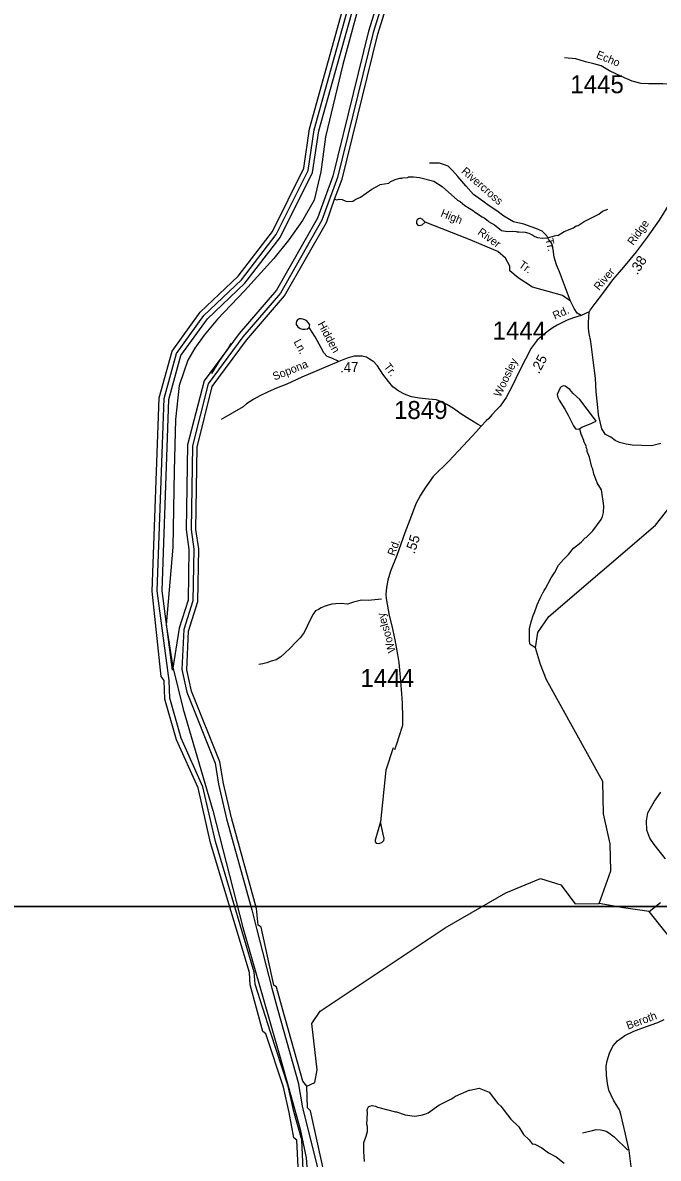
# Model space of a CAD drawing. Extents: x 1551653 to 1702041, y 811336 to 920032.
# Drawn here: x 1572790 to 1578003, y 872685 to 881998 of the extents above; entities that cross this region are included whole.
import ezdxf

# ---------------------------------------------------------------- set-up
doc = ezdxf.new("R2010")
doc.units = 0
for name, color, linetype in [('Old_Level_10', 7, 'Continuous'), ('Old_Level_11', 7, 'Continuous'), ('Old_Level_17', 7, 'Continuous'), ('Old_Level_32', 7, 'Continuous'), ('Old_Level_35', 7, 'Continuous'), ('Old_Level_52', 7, 'Continuous'), ('Old_Level_59', 7, 'Continuous'), ('Old_Level_60', 7, 'Continuous'), ('Old_Level_61', 7, 'Continuous'), ('Old_Level_62', 7, 'Continuous'), ('Old_Level_63', 7, 'Continuous'), ('Old_Level_8', 7, 'Continuous')]:
    doc.layers.add(name, color=color, linetype=linetype)

msp = doc.modelspace()

# ---------------------------------------------------------------- linework, layer by layer
at = {"layer": 'Old_Level_32'}
for points in [[(1578553.769, 881248.619), (1578503.217, 881288.426), (1578452.07, 881346.428), (1578421.382, 881380.547), (1578397.513, 881414.666), (1578363.414, 881445.373), (1578302.038, 881465.844), (1578219.643, 881489.537), (1578117.645, 881491.138), (1578039.745, 881496.138), (1577979.643, 881496.938), (1577923.646, 881495.938), (1577861.645, 881500.737), (1577789.844, 881519.839), (1577700.346, 881557.037), (1577603.046, 881604.438), (1577535.546, 881643.637), (1577473.452, 881660.321), (1577405.256, 881677.381), (1577326.83, 881701.264), (1577234.765, 881711.5)], [(1577435.777, 879626.894), (1577438.127, 879631.098), (1577444.362, 879641.926), (1577486.286, 879696.137), (1577557.119, 879787.263), (1577631.324, 879888.514), (1577719.021, 879993.14), (1577823.582, 880118.016), (1577914.652, 880239.517), (1578012.468, 880377.893), (1578106.911, 880529.769), (1578167.624, 880627.645), (1578262.067, 880769.396), (1578370.002, 880948.273), (1578461.072, 881110.274), (1578501.547, 881164.274), (1578553.769, 881248.619)], [(1577435.777, 879626.894), (1577370.487, 879598.064), (1577308.287, 879579.122), (1577256.904, 879557.475), (1577206.873, 879534.475), (1577173.069, 879518.24), (1577140.616, 879497.945), (1577101.403, 879472.24), (1577063.203, 879440.943), (1577010.272, 879395.667), (1576961.272, 879328.167), (1576913.871, 879238.866), (1576862.372, 879137.469), (1576806.571, 879022.367), (1576755.17, 878924.867), (1576705.258, 878854.065), (1576675.052, 878824.727), (1576638.824, 878783.3), (1576612.947, 878752.231), (1576592.246, 878734.107), (1576550.843, 878690.092)], [(1578024.952, 878547.337), (1577946.541, 878528.575), (1577789.378, 878533.692), (1577738.239, 878540.515), (1577683.693, 878555.866), (1577649.601, 878572.922), (1577613.805, 878598.507), (1577571.058, 878622.357), (1577538.825, 878667.448), (1577513.07, 878781.271), (1577504.523, 878869.332), (1577493.792, 878970.915), (1577487.353, 879082.59), (1577468.037, 879230.775), (1577448.72, 879383.256), (1577435.842, 879449.831), (1577431.335, 879491.181), (1577431.55, 879540.03), (1577435.777, 879626.894)], [(1576550.843, 878690.092), (1576519.791, 878705.627), (1576457.687, 878744.463), (1576382.645, 878791.068), (1576323.128, 878835.083), (1576268.787, 878866.153), (1576229.972, 878886.866), (1576183.393, 878904.991), (1576119.348, 878910.644), (1576045.247, 878917.744), (1575979.549, 878930.743), (1575921.849, 878951.543), (1575874.149, 878976.241), (1575826.649, 879010.841), (1575791.35, 879055.444), (1575744.149, 879116.241), (1575699.051, 879184.942), (1575669.549, 879217.343), (1575633.749, 879239.941), (1575608.931, 879254.524), (1575575.291, 879264.881), (1575508.012, 879262.291), (1575451.083, 879246.757), (1575383.803, 879220.865), (1575078.458, 879091.408), (1574956.837, 879034.447), (1574871.444, 879000.788), (1574804.165, 878972.308), (1574734.297, 878938.649), (1574685.131, 878910.169), (1574625.615, 878871.332), (1574597.151, 878848.03), (1574417.832, 878744.562)], [(1576550.843, 878690.092), (1576509.441, 878643.487), (1576442.058, 878570.491), (1576284.199, 878403.595), (1576156.126, 878275.443), (1576089.937, 878182.637), (1576053.808, 878122.388), (1576015.489, 878051.184), (1575979.361, 877955.881), (1575924.072, 877815.117), (1575857.288, 877628.892), (1575805.285, 877501.272), (1575783.388, 877427.877), (1575772.44, 877365.437), (1575767.513, 877307.927), (1575771.892, 877277.254), (1575795.979, 877137.038), (1575816.233, 877052.142), (1575842.508, 876938.215), (1575863.31, 876817.717), (1575873.711, 876752.538), (1575883.565, 876660.521), (1575894.513, 876531.258), (1575902.724, 876420.072), (1575906.008, 876296.287), (1575905.46, 876233.298), (1575874.806, 876141.281)], [(1575874.806, 876141.281), (1575858.383, 876090.891), (1575839.771, 876036.119)], [(1578061.84, 875142.115), (1577969.295, 875259.312), (1577933.599, 875311.376), (1577909.046, 875377.535), (1577907.157, 875453.146), (1577918.49, 875519.306), (1577971.372, 875613.819), (1578024.136, 875686.731)], [(1577782.566, 872597.244), (1577763.679, 872747.934), (1577733.46, 872882.143), (1577695.729, 873047.661), (1577684.397, 873083.576), (1577661.733, 873117.601), (1577639.069, 873157.297), (1577616.405, 873202.664), (1577597.519, 873244.249), (1577586.187, 873299.068), (1577578.632, 873367.117), (1577576.774, 873439.863), (1577584.329, 873485.229), (1577603.216, 873547.608), (1577629.657, 873606.206), (1577669.319, 873649.683), (1577727.868, 873693.159), (1577801.526, 873727.183), (1577897.848, 873763.099), (1577997.947, 873799.014), (1578052.489, 873824.518)]]:
    msp.add_lwpolyline(points, dxfattribs=at)
at = {"layer": 'Old_Level_35'}
for points in [[(1577050.231, 880287.412), (1576997.757, 880311.539), (1576899.191, 880344.892), (1576814.098, 880365.472), (1576736.805, 880412.308), (1576680.046, 880455.241), (1576616.647, 880496.14), (1576563.147, 880535.139), (1576487.746, 880588.239), (1576424.748, 880659.138), (1576359.948, 880738.141), (1576314.548, 880786.838), (1576278.948, 880821.438), (1576249.148, 880831.838), (1576209.446, 880846.237), (1576175.447, 880846.94), (1576127.347, 880845.539)], [(1576090.714, 880361.426), (1576067.213, 880385.727), (1576051.114, 880394.028), (1576035.212, 880390.225), (1576025.015, 880380.426), (1576020.813, 880370.426), (1576020.714, 880352.427), (1576030.412, 880338.228), (1576046.314, 880334.126), (1576066.515, 880341.728), (1576090.714, 880361.426)], [(1577282.46, 879713.937), (1577218.22, 879761.752), (1577099.778, 879793.896), (1576971.297, 879830.058), (1576854.862, 879906.4), (1576786.607, 879962.652), (1576784.6, 880000.823), (1576748.464, 880067.121), (1576686.232, 880121.364), (1576447.339, 880223.822), (1576090.714, 880361.426)], [(1577282.46, 879713.937), (1577192.123, 879954.616), (1577168.032, 880012.877), (1577149.965, 880075.156), (1577141.646, 880138.539), (1577130.245, 880188.739), (1577105.541, 880218.576), (1577089.231, 880251.22), (1577050.231, 880287.412)], [(1577370.487, 879598.064), (1577337.867, 879617.505), (1577312.974, 879653.667), (1577282.46, 879713.937)], [(1575139.703, 879498.365), (1575144.103, 879520.464), (1575132.301, 879540.563), (1575116.603, 879556.862), (1575094.605, 879565.064), (1575072.702, 879569.362), (1575058.702, 879569.664), (1575046.504, 879563.863), (1575036.504, 879551.862), (1575032.203, 879537.964), (1575033.903, 879523.863), (1575045.704, 879503.863), (1575065.602, 879489.464), (1575085.602, 879485.264), (1575103.604, 879484.864), (1575125.602, 879486.662), (1575139.703, 879498.365)], [(1575383.803, 879220.865), (1575326.103, 879247.565), (1575288.403, 879262.164), (1575260.703, 879290.563), (1575237.301, 879330.865), (1575188.502, 879421.662), (1575139.703, 879498.365)], [(1575732.61, 877269.567), (1575622.3, 877258.758), (1575567.556, 877263.324), (1575503.686, 877245.059), (1575452.749, 877229.345), (1575402.749, 877234.145), (1575358.749, 877232.846), (1575326.65, 877229.345), (1575296.45, 877221.747), (1575262.25, 877210.146), (1575238.251, 877200.448), (1575215.951, 877186.947), (1575191.65, 877175.247), (1575171.351, 877147.446), (1575146.752, 877101.845), (1575123.95, 877050.146), (1575097.251, 876998.447), (1575066.552, 876954.848), (1575025.85, 876913.447), (1574987.251, 876871.948), (1574938.652, 876826.747), (1574908.051, 876797.148), (1574869.751, 876773.647), (1574827.651, 876762.348), (1574791.451, 876748.847), (1574759.253, 876741.246), (1574727.15, 876735.747)], [(1575827.443, 876050.807), (1575768.136, 875868.168), (1575724.949, 875444.549)], [(1575724.949, 875444.549), (1575680.648, 875295.15), (1575680.55, 875281.15), (1575690.35, 875268.949), (1575710.35, 875266.751), (1575734.549, 875276.449), (1575750.848, 875292.151), (1575754.949, 875308.05), (1575747.449, 875342.249), (1575724.949, 875444.549)], [(1577381.035, 872894.638), (1577463.237, 872913.339), (1577493.437, 872920.941), (1577529.437, 872918.441), (1577557.338, 872912.04), (1577581.137, 872905.541), (1577609.037, 872887.24), (1577640.736, 872860.741), (1577753.134, 872753.041)]]:
    msp.add_lwpolyline(points, dxfattribs=at)
at = {"layer": 'Old_Level_52'}
for points in [[(1575630.24, 882453.982), (1575414.501, 881655.217), (1575274.271, 881061.54), (1575233.821, 880775.496), (1575179.886, 880543.422), (1575085.5, 880376.113), (1574973.585, 880216.901), (1574849.535, 880065.782), (1574609.526, 879798.628), (1574387.045, 879566.554), (1574279.176, 879437.025), (1574200.97, 879329.083)], [(1574200.97, 879329.083), (1574144.339, 879231.936)], [(1574144.339, 879231.936), (1574074.225, 879024.15), (1574041.865, 878743.502), (1574031.077, 878322.531), (1574020.291, 877696.472), (1573966.356, 877059.618), (1574020.291, 876714.206), (1574106.587, 876368.794), (1574349.293, 875537.647), (1574594.697, 874576.969), (1574907.518, 873492.159), (1575066.626, 872925.468), (1575115.167, 872687.997), (1575125.954, 872542.276), (1575109.774, 872380.364), (1575072.019, 872137.497), (1574966.846, 871846.055), (1574794.256, 871613.982), (1574465.254, 871279.364), (1574130.858, 870982.524), (1573782.979, 870750.451), (1573184.304, 870410.436), (1572925.417, 870221.538), (1572617.99, 869940.891)]]:
    msp.add_lwpolyline(points, dxfattribs=at)
at = {"layer": 'Old_Level_59'}
for points in [[(1577517.453, 874774.231), (1577613.52, 875041.516), (1577607.471, 875264.921), (1577553.44, 875508.933), (1577548.519, 875774.885), (1577085.511, 876608.217), (1577037.529, 876734.016), (1576996.416, 876870.273), (1577014.135, 876997.417), (1577106.33, 877128.907), (1577979.436, 877877.079), (1578256.573, 878227.603)], [(1575119.472, 873276.633), (1575186.421, 873308.109), (1575204.466, 873409.609), (1575160.482, 873791.314), (1575228.457, 873891.687), (1576255.46, 874576.561), (1576751.481, 874861.993), (1577036.504, 874981.026), (1577202.493, 874928.328), (1577322.036, 874773.198), (1577517.453, 874774.231)], [(1578858.494, 873522.593), (1578800.464, 873589.338), (1578556.713, 873881.836), (1578331.069, 874202.12), (1578290.671, 874252.179), (1577929.198, 874708.819), (1577717.482, 874740.705), (1577517.453, 874774.231)]]:
    msp.add_lwpolyline(points, dxfattribs=at)
at = {"layer": 'Old_Level_60'}
for points in [[(1573909.459, 878921.409), (1574014.446, 879303.319), (1574244.412, 879623.713), (1574557.424, 879919.398), (1574837.423, 880284.596), (1575095.481, 880804.71), (1575141.412, 881128.693), (1575467.445, 882300.668), (1575745.496, 883128.873), (1575767.436, 884021.362), (1575742.42, 884038.279), (1575665.423, 884483.037), (1575373.429, 885060.156), (1575020.431, 885467.8), (1574757.452, 885719.399), (1574518.464, 885908.047), (1574207.4, 886262.377), (1574191.406, 886311.897), (1574109.488, 886395.66)], [(1574435.623, 875759.609), (1574407.428, 875937.081), (1574174.489, 876516.251), (1574135.427, 876691.058), (1574148.448, 877009.299), (1574226.47, 877250.543), (1574233.442, 877683.818), (1574210.476, 877841.81), (1574220.421, 878517.867), (1574343.452, 879014.298), (1574624.476, 879396.003), (1574938.411, 879757.407), (1575280.438, 880360.978), (1575347.49, 880550.343), (1575410.441, 880716.23), (1575703.46, 881905.225), (1575886.469, 882495.672)], [(1574229.443, 875724.032), (1574051.458, 876118.245), (1573956.416, 876451.762), (1573950.47, 876602.886), (1573926.479, 876636.207), (1573852.455, 877336.972), (1573909.459, 878921.409)], [(1574928.568, 873268.329), (1574783.494, 873706.935), (1574759.503, 873723.852), (1574656.464, 874106.787), (1574649.492, 874208.697), (1574331.456, 875272.2), (1574229.443, 875724.032)], [(1575119.472, 873276.633), (1575086.458, 873316.721), (1574920.469, 873911.064), (1574872.486, 874089.255), (1574848.495, 874106.171), (1574746.482, 874580.97), (1574721.466, 874597.886), (1574707.419, 874732.708), (1574501.445, 875478.79), (1574435.623, 875759.609)], [(1571499.482, 867976.139), (1571526.447, 868083.894), (1571740.418, 868506.302), (1572046.459, 868917.021), (1572183.433, 869134.171), (1572437.493, 869388.436), (1572555.5, 869543.558), (1572877.432, 869855.544), (1573138.463, 870070.131), (1573585.477, 870363.048), (1574064.479, 870622.542), (1574291.471, 870778.894), (1574823.479, 871280.144), (1575061.442, 871551.12), (1575292.433, 871956.713), (1575290.485, 872439.303), (1575150.435, 873075.785), (1575125.418, 873099.263), (1575119.472, 873276.633)], [(1573270.414, 870527.09), (1573471.468, 870608.29), (1574102.413, 870979.64), (1574812.509, 871664.514), (1575035.503, 872060.469), (1575070.464, 872174.683), (1575038.476, 872835.156), (1575013.46, 872852.073), (1574974.5, 873059.688), (1574928.568, 873268.329)]]:
    msp.add_lwpolyline(points, dxfattribs=at)
at = {"layer": 'Old_Level_61'}
for points in [[(1575809.267, 882516.69), (1575627.078, 881928.908), (1575333.854, 880739.606), (1575207.542, 880394.709), (1574872.794, 879803.851), (1574564.088, 879448.496), (1574279.066, 879061.768), (1574142.809, 878537.142), (1574130.505, 877842.938), (1574153.369, 877678.691), (1574146.705, 877263.768), (1574072.373, 877033.905), (1574019.265, 876689.52), (1573932.63, 877339.74), (1573989.122, 878909.209), (1574087.752, 879268.255), (1574304.902, 879570.809), (1574612.378, 879861.266), (1574900.886, 880235.896), (1575167.146, 880769.134), (1575219.845, 881112.288), (1575543.929, 882277.189)], [(1575847.817, 882506.233), (1575665.218, 881917.118), (1575372.096, 880727.918), (1575244.041, 880377.792), (1574905.602, 879780.578), (1574594.231, 879422.249), (1574311.259, 879037.982), (1574181.563, 878527.504), (1574170.491, 877842.425), (1574193.354, 877681.254), (1574186.587, 877257.207), (1574110.41, 877021.602), (1574095.442, 876692.698), (1574135.427, 876507.536), (1574368.673, 875926.316), (1574396.15, 875753.355), (1574462.485, 875469.665), (1574668.767, 874722.353), (1574707.727, 874571.024), (1574833.732, 874079.31), (1574881.816, 873900.709), (1575047.908, 873305.956), (1575085.433, 873097.93), (1575250.5, 872434.894)], [(1575108.706, 872162.995), (1575078.461, 872837.104), (1575013.255, 873069.428), (1574967.631, 873276.941), (1574821.531, 873719.238), (1574696.039, 874114.271), (1574689.375, 874211.466), (1574370.211, 875282.35), (1574268.505, 875732.85), (1574089.085, 876131.983), (1573996.196, 876458.119), (1573990.455, 876604.423), (1573892.543, 877338.407), (1573949.239, 878915.258), (1574051.15, 879285.787), (1574274.657, 879597.261), (1574584.901, 879890.281), (1574869.206, 880260.297), (1575131.262, 880786.973), (1575180.68, 881120.491), (1575505.687, 882288.98)]]:
    msp.add_lwpolyline(points, dxfattribs=at)
at = {"layer": 'Old_Level_62'}
for points in [[(1575347.49, 880550.343), (1575367.175, 880546.857), (1575385.219, 880550.651), (1575409.21, 880548.293), (1575441.096, 880535.887), (1575465.087, 880531.581), (1575497.075, 880535.169), (1575521.271, 880550.856), (1575561.461, 880568.388), (1575654.247, 880633.184), (1575720.377, 880668.351), (1575722.735, 880672.247), (1575792.863, 880683.422), (1575804.961, 880693.265), (1575845.253, 880712.744), (1575883.393, 880722.177), (1575899.387, 880721.972), (1575907.384, 880725.868), (1575947.472, 880729.354), (1575955.469, 880733.25), (1575995.557, 880734.788), (1576043.436, 880728.123), (1576163.084, 880698.596), (1576230.546, 880655.74), (1576357.166, 880542.141), (1576377.056, 880531.889), (1576416.734, 880499.388), (1576488.194, 880454.481), (1576496.089, 880446.382), (1576559.552, 880405.474), (1576575.444, 880399.322), (1576608.765, 880374.511), (1576611.123, 880368.872), (1576659.823, 880340.267), (1576718.263, 880295.463), (1576766.142, 880286.851), (1576806.128, 880288.389), (1576838.116, 880285.929), (1576846.113, 880281.828), (1576862.107, 880283.673), (1576910.089, 880281.007), (1576941.975, 880272.6), (1576973.758, 880256.196), (1576989.649, 880243.995), (1577013.538, 880235.691), (1577053.523, 880231.18), (1577093.508, 880234.666), (1577169.787, 880255.683), (1577177.784, 880253.53), (1577230.175, 880284.903), (1577306.557, 880315.866), (1577330.753, 880331.553), (1577346.747, 880335.346), (1577395.14, 880366.719), (1577515.915, 880429.26), (1577546.161, 880452.841), (1577588.401, 880470.27)], [(1574496.113, 879366.68), (1574476.428, 879330.283), (1574405.275, 879229.193), (1574338.428, 879121.438)], [(1577358.538, 878665.197), (1577358.64, 878671.246), (1577376.788, 878680.986), (1577451.119, 878710.001), (1577475.213, 878721.689), (1577494.385, 878730.198), (1577479.621, 878749.678), (1577359.461, 878907.261), (1577306.147, 878957.909), (1577278.465, 878990.307), (1577238.787, 879016.759), (1577222.793, 879019.014), (1577206.697, 879011.222), (1577198.597, 879003.328), (1577173.991, 878949.604), (1577177.682, 878925.511), (1577189.37, 878901.417), (1577236.532, 878828.828), (1577263.906, 878780.436), (1577306.865, 878691.854), (1577324.602, 878667.658), (1577332.496, 878663.556), (1577346.542, 878667.35), (1577358.538, 878665.197)], [(1576996.416, 876870.273), (1576961.147, 876892.317), (1576953.15, 876898.468), (1576949.254, 876906.465), (1576945.563, 876928.508), (1576947.613, 876936.505), (1576946.793, 877028.471), (1576959.404, 877084.348), (1576978.986, 877145.351), (1576984.215, 877152.015), (1577009.129, 877223.681), (1577033.838, 877279.352), (1577058.342, 877327.13), (1577064.391, 877331.026), (1577066.544, 877343.021), (1577078.744, 877358.81), (1577123.856, 877446.265), (1577152.255, 877485.84), (1577185.064, 877549.406), (1577225.664, 877596.978), (1577266.162, 877636.451), (1577306.455, 877687.611), (1577371.354, 877739.079), (1577403.752, 877774.656), (1577411.851, 877776.501), (1577466.498, 877829.815), (1577533.652, 877924.959), (1577545.955, 877948.847), (1577554.26, 877980.733), (1577556.926, 878036.712), (1577537.446, 878168.048), (1577501.254, 878225.36), (1577474.085, 878297.744), (1577466.6, 878337.831), (1577458.808, 878353.928), (1577439.738, 878434.206), (1577420.361, 878482.393), (1577420.566, 878498.387), (1577412.774, 878514.484), (1577412.877, 878522.481), (1577393.294, 878562.773), (1577393.397, 878570.77), (1577370.021, 878623.059), (1577358.538, 878665.197)], [(1577929.198, 874708.819), (1578022.214, 874783.548)], [(1575593.86, 872657.889), (1575586.888, 872741.96), (1575587.708, 872813.933), (1575608.316, 872865.709), (1575616.825, 872905.591), (1575617.338, 872945.577), (1575613.545, 872961.673), (1575616.723, 873057.638), (1575614.98, 873081.629), (1575623.285, 873105.517), (1575629.334, 873111.464), (1575637.331, 873113.309), (1575657.426, 873117.103), (1575683.365, 873112.797), (1575699.256, 873104.492), (1575848.432, 873065.327), (1575854.788, 873066.557), (1575926.454, 873041.644), (1576002.631, 873032.109), (1576058.508, 873039.901), (1576088.548, 873047.488), (1576114.692, 873059.175), (1576203.479, 873122.024), (1576308.056, 873172.672), (1576340.352, 873194.305), (1576453.028, 873244.338), (1576456.924, 873242.8), (1576533.203, 873259.306), (1576616.762, 873228.754), (1576685.659, 873135.865), (1576711.393, 873113.514), (1576794.132, 873006.477), (1576857.801, 872942.501), (1576896.556, 872881.19), (1576944.025, 872836.591), (1576967.709, 872804.193), (1576991.597, 872799.887), (1577047.269, 872771.18), (1577102.838, 872730.477), (1577166.404, 872697.669), (1577229.765, 872644.868)]]:
    msp.add_lwpolyline(points, dxfattribs=at)
at = {"layer": 'Old_Level_63'}
for points in [[(1571207.969, 918191.523), (1633724.041, 918191.523), (1633724.041, 874749.337), (1571207.969, 874749.337), (1571207.969, 918191.523)], [(1569096.749, 874749.337), (1631612.821, 874749.337), (1631612.821, 831307.151), (1569096.749, 831307.151), (1569096.749, 874749.337)]]:
    msp.add_lwpolyline(points, dxfattribs=at)

# ---------------------------------------------------------------- texts
at = {"layer": 'Old_Level_10'}
for s, rotation, p in [('Rivercross', 318.8150194, (1576382.359, 880771.367)), ('High', 338.30015, (1576212.404, 880411.581)), ('River', 324.012425, (1576515.623, 880268.163)), ('Tr.', 283.49615, (1577075.434, 880223.441)), ('Tr.', 324.957725, (1576852.763, 879998.992)), ('Hidden', 298.2559222, (1575206.445, 879528.005)), ('Ln.', 298.2559222, (1575009.534, 879381.295))]:
    msp.add_text(s, height=65.6167, rotation=rotation, dxfattribs=at).set_placement(p)
at = {"layer": 'Old_Level_11'}
for s, rotation, p in [('Echo', 337.4307111, (1577488.054, 881712.026)), ('Ridge', 53.9984694, (1577797.066, 880167.411)), ('River', 49.6855722, (1577517.64, 879796.999)), ('Rd.', 23.9237917, (1577154.345, 879562.488)), ('Woosley', 64.6937306, (1576708.624, 878923.175)), ('Sopona', 21.5734861, (1574854.933, 879063.554)), ('Tr.', 307.7601028, (1575747.672, 879176.016)), ('Rd.', 70.4061, (1575840.615, 877620.947)), ('Woosley', 105.960675, (1575850.466, 876841.853)), ('Beroth', 20.0918722, (1577754.835, 873740.301))]:
    msp.add_text(s, height=65.6167, rotation=rotation, dxfattribs=at).set_placement(p)
at = {"layer": 'Old_Level_17'}
for s, rotation, p in [('.38', 57.0891528, (1577830.562, 879925.138)), ('.25', 62.0403833, (1577024.56, 879113.31)), ('.47', 2.2040722, (1575393.58, 879129.535)), ('.55', 72.0099806, (1576003.342, 877636.912))]:
    msp.add_text(s, height=82.0208, rotation=rotation, dxfattribs=at).set_placement(p)
at = {"layer": 'Old_Level_8'}
for s, p in [('1445', (1577281.278, 881420.071)), ('1444', (1576643.964, 879399.862)), ('1849', (1575835.256, 878748.171)), ('1444', (1575559.787, 876550.433))]:
    msp.add_text(s, height=147.6375, dxfattribs=at).set_placement(p)

doc.saveas('drawing.dxf')
